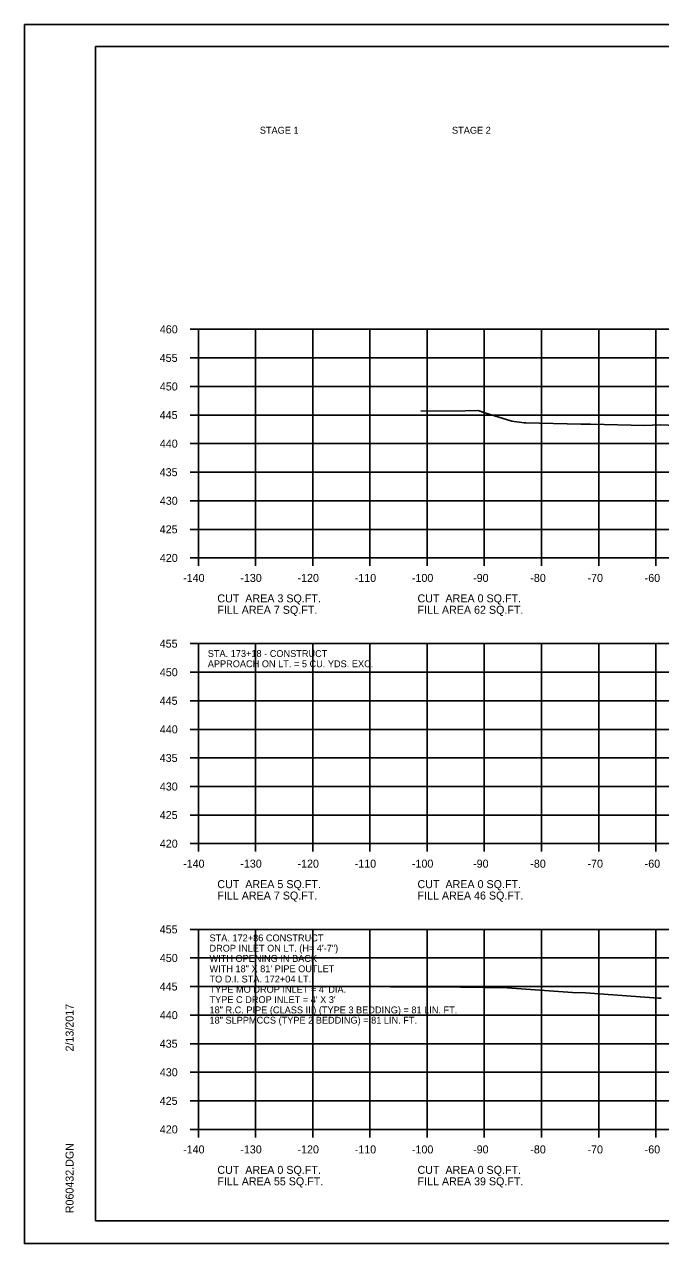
# Model space of a CAD drawing. Extents: x 1538688 to 1540766, y 656250 to 671912.
# Drawn here: x 1538687.8 to 1538799, y 670204.9 to 670418.2 of the extents above; entities that cross this region are included whole.
import ezdxf

# ---------------------------------------------------------------- set-up
doc = ezdxf.new("R2010")
doc.units = 0
for name, color, linetype in [('18', 7, 'Continuous'), ('22', 7, 'Continuous'), ('26', 7, 'Continuous'), ('40', 7, 'Continuous'), ('7', 7, 'Continuous'), ('Borings', 7, 'Continuous'), ('Default', 7, 'Continuous'), ('Horizontal Alignment', 7, 'Continuous'), ('RipRap', 7, 'Continuous')]:
    doc.layers.add(name, color=color, linetype=linetype)

msp = doc.modelspace()

# ---------------------------------------------------------------- linework, layer by layer
at = {"layer": '18'}
for points in [[(1538757.1, 670350.54), (1538764.85, 670350.6), (1538767.11, 670350.64), (1538768.3, 670350.26), (1538772.98, 670348.77), (1538775.14, 670348.47), (1538775.22, 670348.46), (1538775.34, 670348.47), (1538775.46, 670348.46), (1538785.07, 670348.27), (1538786.75, 670348.23), (1538796.23, 670348.04), (1538798.92, 670348.15), (1538805.86, 670347.87)], [(1538751.78, 670249.8), (1538764.04, 670249.75), (1538772.17, 670249.61), (1538783.57, 670248.83), (1538785.85, 670248.73), (1538798.66, 670247.84), (1538799.1, 670247.83)]]:
    msp.add_lwpolyline(points, dxfattribs=at)
at = {"layer": '22'}
for p, q in [((1538718.18, 670364.85), (1538998.18, 670364.85)), ((1538718.18, 670324.85), (1538718.18, 670364.85)), ((1538728.18, 670324.85), (1538728.18, 670364.85)), ((1538738.18, 670324.85), (1538738.18, 670364.85)), ((1538748.18, 670324.85), (1538748.18, 670364.85)), ((1538758.18, 670324.85), (1538758.18, 670364.85)), ((1538768.18, 670324.85), (1538768.18, 670364.85)), ((1538778.18, 670324.85), (1538778.18, 670364.85)), ((1538788.18, 670324.85), (1538788.18, 670364.85)), ((1538798.18, 670324.85), (1538798.18, 670364.85)), ((1538718.18, 670359.85), (1538998.18, 670359.85)), ((1538718.18, 670354.85), (1538998.18, 670354.85)), ((1538718.18, 670349.85), (1538998.18, 670349.85)), ((1538718.18, 670344.85), (1538998.18, 670344.85)), ((1538718.18, 670339.85), (1538998.18, 670339.85)), ((1538718.18, 670334.85), (1538998.18, 670334.85)), ((1538718.18, 670329.85), (1538998.18, 670329.85)), ((1538718.18, 670324.85), (1538998.18, 670324.85)), ((1538718.18, 670309.85), (1538998.18, 670309.85)), ((1538718.18, 670274.85), (1538718.18, 670309.85)), ((1538728.18, 670274.85), (1538728.18, 670309.85)), ((1538738.18, 670274.85), (1538738.18, 670309.85)), ((1538748.18, 670274.85), (1538748.18, 670309.85)), ((1538758.18, 670274.85), (1538758.18, 670309.85)), ((1538768.18, 670274.85), (1538768.18, 670309.85)), ((1538778.18, 670274.85), (1538778.18, 670309.85)), ((1538788.18, 670274.85), (1538788.18, 670309.85)), ((1538798.18, 670274.85), (1538798.18, 670309.85)), ((1538718.18, 670304.85), (1538998.18, 670304.85)), ((1538718.18, 670299.85), (1538998.18, 670299.85)), ((1538718.18, 670294.85), (1538998.18, 670294.85)), ((1538718.18, 670289.85), (1538998.18, 670289.85)), ((1538718.18, 670284.85), (1538998.18, 670284.85)), ((1538718.18, 670279.85), (1538998.18, 670279.85)), ((1538718.18, 670274.85), (1538998.18, 670274.85)), ((1538718.18, 670259.85), (1538998.18, 670259.85)), ((1538718.18, 670224.85), (1538718.18, 670259.85)), ((1538728.18, 670224.85), (1538728.18, 670259.85)), ((1538738.18, 670224.85), (1538738.18, 670259.85)), ((1538748.18, 670224.85), (1538748.18, 670259.85)), ((1538758.18, 670224.85), (1538758.18, 670259.85)), ((1538768.18, 670224.85), (1538768.18, 670259.85)), ((1538778.18, 670224.85), (1538778.18, 670259.85)), ((1538788.18, 670224.85), (1538788.18, 670259.85)), ((1538798.18, 670224.85), (1538798.18, 670259.85)), ((1538718.18, 670254.85), (1538998.18, 670254.85)), ((1538718.18, 670249.85), (1538998.18, 670249.85)), ((1538718.18, 670244.85), (1538998.18, 670244.85)), ((1538718.18, 670239.85), (1538998.18, 670239.85)), ((1538718.18, 670234.85), (1538998.18, 670234.85)), ((1538718.18, 670229.85), (1538998.18, 670229.85)), ((1538718.18, 670224.85), (1538998.18, 670224.85))]:
    msp.add_line(p, q, dxfattribs=at)
at = {"layer": '26'}
for p, q in [((1538687.78, 670418.2), (1539021.11, 670418.2)), ((1538687.78, 670204.87), (1539021.11, 670204.87))]:
    msp.add_line(p, q, dxfattribs=at)
msp.add_lwpolyline([(1538687.77, 670418.2), (1539021.11, 670418.2), (1539021.11, 670204.87), (1538687.77, 670204.87)], close=True, dxfattribs=at)
at = {"layer": 'Borings'}
for p, q in [((1538716.78, 670364.85), (1538718.18, 670364.85)), ((1538718.18, 670324.85), (1538718.18, 670364.85)), ((1538716.78, 670359.85), (1538718.18, 670359.85)), ((1538716.78, 670354.85), (1538718.18, 670354.85)), ((1538716.78, 670349.85), (1538718.18, 670349.85)), ((1538716.78, 670344.85), (1538718.18, 670344.85)), ((1538716.78, 670339.85), (1538718.18, 670339.85)), ((1538716.78, 670334.85), (1538718.18, 670334.85)), ((1538716.78, 670329.85), (1538718.18, 670329.85)), ((1538716.78, 670324.85), (1538718.18, 670324.85)), ((1538718.18, 670324.85), (1538998.18, 670324.85)), ((1538718.18, 670323.45), (1538718.18, 670324.85)), ((1538728.18, 670323.45), (1538728.18, 670324.85)), ((1538738.18, 670323.45), (1538738.18, 670324.85)), ((1538748.18, 670323.45), (1538748.18, 670324.85)), ((1538758.18, 670323.45), (1538758.18, 670324.85)), ((1538768.18, 670323.45), (1538768.18, 670324.85)), ((1538778.18, 670323.45), (1538778.18, 670324.85)), ((1538788.18, 670323.45), (1538788.18, 670324.85)), ((1538798.18, 670323.45), (1538798.18, 670324.85)), ((1538716.78, 670309.85), (1538718.18, 670309.85)), ((1538718.18, 670274.85), (1538718.18, 670309.85)), ((1538716.78, 670304.85), (1538718.18, 670304.85)), ((1538716.78, 670299.85), (1538718.18, 670299.85)), ((1538716.78, 670294.85), (1538718.18, 670294.85)), ((1538716.78, 670289.85), (1538718.18, 670289.85)), ((1538716.78, 670284.85), (1538718.18, 670284.85)), ((1538716.78, 670279.85), (1538718.18, 670279.85)), ((1538716.78, 670274.85), (1538718.18, 670274.85)), ((1538718.18, 670274.85), (1538998.18, 670274.85)), ((1538718.18, 670273.45), (1538718.18, 670274.85)), ((1538728.18, 670273.45), (1538728.18, 670274.85)), ((1538738.18, 670273.45), (1538738.18, 670274.85)), ((1538748.18, 670273.45), (1538748.18, 670274.85)), ((1538758.18, 670273.45), (1538758.18, 670274.85)), ((1538768.18, 670273.45), (1538768.18, 670274.85)), ((1538778.18, 670273.45), (1538778.18, 670274.85)), ((1538788.18, 670273.45), (1538788.18, 670274.85)), ((1538798.18, 670273.45), (1538798.18, 670274.85)), ((1538716.78, 670259.85), (1538718.18, 670259.85)), ((1538718.18, 670224.85), (1538718.18, 670259.85)), ((1538716.78, 670254.85), (1538718.18, 670254.85)), ((1538716.78, 670249.85), (1538718.18, 670249.85)), ((1538716.78, 670244.85), (1538718.18, 670244.85)), ((1538716.78, 670239.85), (1538718.18, 670239.85)), ((1538716.78, 670234.85), (1538718.18, 670234.85)), ((1538716.78, 670229.85), (1538718.18, 670229.85)), ((1538716.78, 670224.85), (1538718.18, 670224.85)), ((1538718.18, 670224.85), (1538998.18, 670224.85)), ((1538718.18, 670223.45), (1538718.18, 670224.85)), ((1538728.18, 670223.45), (1538728.18, 670224.85)), ((1538738.18, 670223.45), (1538738.18, 670224.85)), ((1538748.18, 670223.45), (1538748.18, 670224.85)), ((1538758.18, 670223.45), (1538758.18, 670224.85)), ((1538768.18, 670223.45), (1538768.18, 670224.85)), ((1538778.18, 670223.45), (1538778.18, 670224.85)), ((1538788.18, 670223.45), (1538788.18, 670224.85)), ((1538798.18, 670223.45), (1538798.18, 670224.85))]:
    msp.add_line(p, q, dxfattribs=at)
at = {"layer": 'RipRap'}
for p, q in [((1538700.18, 670414.31), (1539016.36, 670414.31)), ((1538700.18, 670208.85), (1538700.18, 670414.31)), ((1538700.18, 670208.85), (1538700.18, 670208.85)), ((1539016.36, 670208.85), (1538700.18, 670208.85))]:
    msp.add_line(p, q, dxfattribs=at)

# ---------------------------------------------------------------- texts
at = {"layer": '40'}
for s, p in [('STA. 172+86 CONSTRUCT', (1538720.13, 670257.76)), ('DROP INLET ON LT. (H= 4\'-7")', (1538720.13, 670255.96)), ('WITH OPENING IN BACK   ', (1538720.13, 670254.16)), ('WITH 18" X 81\' PIPE OUTLET', (1538720.13, 670252.36)), ('TO D.I. STA. 172+04 LT.', (1538720.13, 670250.56)), ("TYPE MO DROP INLET = 4' DIA.", (1538720.13, 670248.76)), ("TYPE C DROP INLET = 4' X 3'", (1538720.13, 670246.96)), ('18" R.C. PIPE (CLASS III) (TYPE 3 BEDDING) = 81 LIN. FT.', (1538720.13, 670245.16)), ('18" SLPPMCCS (TYPE 2 BEDDING) = 81 LIN. FT.', (1538720.13, 670243.36))]:
    msp.add_text(s, height=1.2, dxfattribs=at).set_placement(p)
at = {"layer": '7'}
for s, p in [('APPROACH ON LT. = 5 CU. YDS. EXC.', (1538719.83, 670305.72)), ('STA. 173+18 - CONSTRUCT', (1538719.83, 670307.52))]:
    msp.add_text(s, height=1.2, dxfattribs=at).set_placement(p)
at = {"layer": 'Default'}
for s, p in [('STAGE 1', (1538728.93, 670399.08)), ('STAGE 2', (1538762.53, 670399.08))]:
    msp.add_text(s, height=1.2, dxfattribs=at).set_placement(p)
at = {"layer": 'Horizontal Alignment'}
for s, p in [('460', (1538711.45, 670364.15)), ('455', (1538711.43, 670359.15)), ('450', (1538711.45, 670354.15)), ('445', (1538711.43, 670349.15)), ('440', (1538711.45, 670344.15)), ('435', (1538711.43, 670339.15)), ('430', (1538711.45, 670334.15)), ('425', (1538711.43, 670329.15)), ('420', (1538711.45, 670324.15)), ('-140', (1538715.52, 670320.65)), ('-130', (1538725.52, 670320.65)), ('-120', (1538735.52, 670320.65)), ('-110', (1538745.52, 670320.65)), ('-100', (1538755.52, 670320.65)), ('-90', (1538766.22, 670320.65)), ('-80', (1538776.22, 670320.65)), ('-70', (1538786.22, 670320.65)), ('-60', (1538796.22, 670320.65)), ('CUT  AREA 3 SQ.FT.', (1538721.5, 670317.07)), ('CUT  AREA 0 SQ.FT.', (1538756.5, 670317.07)), ('FILL AREA 7 SQ.FT.', (1538721.5, 670315.07)), ('FILL AREA 62 SQ.FT.', (1538756.5, 670315.07)), ('455', (1538711.43, 670309.15)), ('450', (1538711.45, 670304.15)), ('445', (1538711.43, 670299.15)), ('440', (1538711.45, 670294.15)), ('435', (1538711.43, 670289.15)), ('430', (1538711.45, 670284.15)), ('425', (1538711.43, 670279.15)), ('420', (1538711.45, 670274.15)), ('-140', (1538715.52, 670270.65)), ('-130', (1538725.52, 670270.65)), ('-120', (1538735.52, 670270.65)), ('-110', (1538745.52, 670270.65)), ('-100', (1538755.52, 670270.65)), ('-90', (1538766.22, 670270.65)), ('-80', (1538776.22, 670270.65)), ('-70', (1538786.22, 670270.65)), ('-60', (1538796.22, 670270.65)), ('CUT  AREA 5 SQ.FT.', (1538721.5, 670267.07)), ('CUT  AREA 0 SQ.FT.', (1538756.5, 670267.07)), ('FILL AREA 7 SQ.FT.', (1538721.5, 670265.07)), ('FILL AREA 46 SQ.FT.', (1538756.5, 670265.07)), ('455', (1538711.43, 670259.15)), ('450', (1538711.45, 670254.15)), ('445', (1538711.43, 670249.15)), ('440', (1538711.45, 670244.15)), ('435', (1538711.43, 670239.15)), ('430', (1538711.45, 670234.15)), ('425', (1538711.43, 670229.15)), ('420', (1538711.45, 670224.15)), ('-140', (1538715.52, 670220.65)), ('-130', (1538725.52, 670220.65)), ('-120', (1538735.52, 670220.65)), ('-110', (1538745.52, 670220.65)), ('-100', (1538755.52, 670220.65)), ('-90', (1538766.22, 670220.65)), ('-80', (1538776.22, 670220.65)), ('-70', (1538786.22, 670220.65)), ('-60', (1538796.22, 670220.65)), ('CUT  AREA 0 SQ.FT.', (1538721.5, 670217.07)), ('CUT  AREA 0 SQ.FT.', (1538756.5, 670217.07)), ('FILL AREA 55 SQ.FT.', (1538721.5, 670215.07)), ('FILL AREA 39 SQ.FT.', (1538756.5, 670215.07))]:
    msp.add_text(s, height=1.4, dxfattribs=at).set_placement(p)
at = {"layer": 'RipRap'}
for s, p in [('2/13/2017', (1538696.37, 670238.49)), ('R060432.DGN', (1538696.37, 670210.18))]:
    msp.add_text(s, height=1.4, rotation=90, dxfattribs=at).set_placement(p)

doc.saveas('drawing.dxf')
